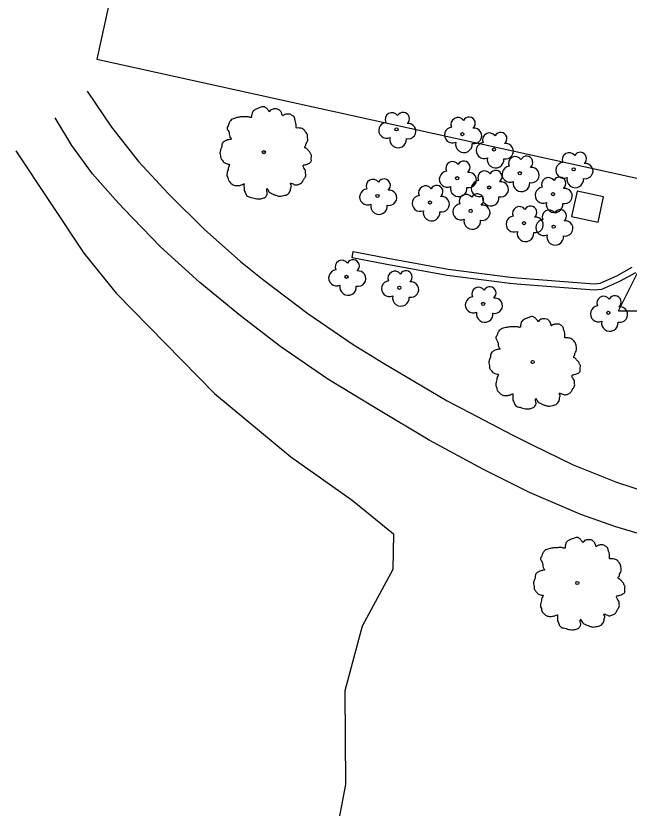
# Model space of a CAD drawing. Extents: x 2161152 to 2175754, y 602179 to 617749.
# Drawn here: x 2163286.7 to 2163359.5, y 605922.5 to 606016.5 of the extents above; entities that cross this region are included whole.
import ezdxf

# ---------------------------------------------------------------- set-up
doc = ezdxf.new("R2010")
doc.units = 0
for name, color, linetype in [('RD_EX_Bldg', 7, 'Continuous'), ('RD_EX_Conc_Sidewalk', 7, 'Continuous'), ('RD_EX_UT', 7, 'Continuous'), ('RD_EX_VEG', 7, 'Continuous'), ('RD_EX_WALL_Retaining', 7, 'Continuous')]:
    doc.layers.add(name, color=color, linetype=linetype)

msp = doc.modelspace()

# ---------------------------------------------------------------- linework, layer by layer
at = {"layer": 'RD_EX_Bldg'}
msp.add_lwpolyline([(2163369.021, 605995.402), (2163375.43, 606024.505), (2163359.159, 606028.089), (2163380.027, 606122.847), (2163395.57, 606119.424), (2163401.9, 606148.167), (2163329.926, 606164.017), (2163296.32, 606011.413), (2163369.021, 605995.402)], dxfattribs=at)
at = {"layer": 'RD_EX_Conc_Sidewalk'}
for points in [[(2163295.174, 606007.626), (2163298.079, 606003.326), (2163301.3, 605999.258), (2163304.819, 605995.446), (2163304.968, 605995.297), (2163309.072, 605991.233), (2163313.378, 605987.413), (2163316.138, 605985.177), (2163321.375, 605981.235), (2163326.765, 605977.559), (2163330.339, 605975.322), (2163337.914, 605970.886), (2163345.685, 605966.788), (2163347.931, 605965.685), (2163352.879, 605963.271), (2163357.989, 605961.214), (2163363.235, 605959.525), (2163364.538, 605959.168), (2163369.159, 605957.981), (2163372.853, 605957.192)], [(2163363.602, 605954.216), (2163357.927, 605955.903), (2163353.785, 605957.365), (2163347.682, 605959.998), (2163342.225, 605962.721), (2163335.768, 605966.216), (2163329.559, 605969.909), (2163323.762, 605973.422), (2163318.181, 605977.265), (2163313.403, 605980.959), (2163308.542, 605984.898), (2163303.911, 605989.128), (2163299.529, 605993.63), (2163298.559, 605994.701), (2163295.805, 605997.808), (2163293.357, 606001.162), (2163291.4, 606004.432)]]:
    msp.add_lwpolyline(points, dxfattribs=at)
at = {"layer": 'RD_EX_UT'}
for q in [(2163363.231, 605991.557), (2163368.231, 605981.557)]:
    msp.add_line((2163358.231, 605981.557), q, dxfattribs=at)
msp.add_lwpolyline([(2163353.333, 605995.755), (2163352.682, 605992.749), (2163355.809, 605992.072), (2163356.46, 605995.078), (2163353.333, 605995.755)], dxfattribs=at)
at = {"layer": 'RD_EX_VEG'}
msp.add_lwpolyline([(2163286.728, 606000.54), (2163294.79, 605988.372), (2163298.647, 605983.633), (2163310.291, 605971.745), (2163319.345, 605964.207), (2163326.645, 605959.092), (2163331.533, 605955.099), (2163331.444, 605950.869), (2163327.823, 605944.143), (2163325.765, 605936.477), (2163325.854, 605925.331), (2163324.522, 605918.499)], dxfattribs=at)
for centre, radius in [((2163331.9, 606003.075), 0.188), ((2163339.717, 606002.509), 0.188), ((2163316.155, 606000.371), 0.188), ((2163316.145, 606000.357), 0.000075), ((2163343.472, 606000.685), 0.188), ((2163352.923, 605998.339), 0.188), ((2163339.093, 605997.279), 0.188), ((2163346.536, 605997.872), 0.188), ((2163342.889, 605996.174), 0.188), ((2163329.639, 605995.175), 0.188), ((2163350.462, 605995.382), 0.188), ((2163335.877, 605994.402), 0.188), ((2163340.706, 605993.401), 0.188), ((2163347.018, 605991.948), 0.188), ((2163350.542, 605991.531), 0.188), ((2163325.963, 605985.577), 0.188), ((2163332.236, 605984.281), 0.188), ((2163342.18, 605982.37), 0.188), ((2163357.026, 605981.308), 0.188), ((2163348.054, 605975.466), 0.188), ((2163348.044, 605975.452), 0.000075), ((2163353.353, 605949.26), 0.188), ((2163353.343, 605949.246), 0.000075)]:
    msp.add_circle(centre, radius, dxfattribs=at)
for centre, radius, start, end in [((2163331.359, 606004.235), 0.813, 34.97629, 204.75602), ((2163332.684, 606004.352), 0.746, 308.76261, 152.04674), ((2163330.727, 606002.958), 0.943, 96.45179, 294.73401), ((2163333.28, 606002.865), 0.914, 256.56668, 98.10463), ((2163339.176, 606003.67), 0.813, 34.97629, 204.75602), ((2163340.501, 606003.786), 0.746, 308.76261, 152.04674), ((2163338.544, 606002.393), 0.943, 96.45179, 294.73401), ((2163341.097, 606002.3), 0.914, 256.56668, 98.10463), ((2163332.084, 606001.878), 0.988, 166.88266, 5.75893), ((2163342.931, 606001.846), 0.813, 34.97629, 204.75602), ((2163344.256, 606001.962), 0.746, 308.76261, 152.04674), ((2163339.901, 606001.312), 0.988, 166.88266, 5.75893), ((2163342.299, 606000.569), 0.943, 96.45179, 294.73401), ((2163344.852, 606000.476), 0.914, 256.56668, 98.10463), ((2163352.383, 605999.499), 0.813, 34.97629, 204.75602), ((2163353.707, 605999.616), 0.746, 308.76261, 152.04674), ((2163338.552, 605998.44), 0.813, 34.97629, 204.75602), ((2163339.877, 605998.556), 0.746, 308.76261, 152.04674), ((2163343.656, 605999.488), 0.988, 166.88266, 5.75893), ((2163345.995, 605999.032), 0.813, 34.97629, 204.75602), ((2163347.32, 605999.148), 0.746, 308.76261, 152.04674), ((2163351.751, 605998.222), 0.943, 96.45179, 294.73401), ((2163354.303, 605998.129), 0.914, 256.56668, 98.10463), ((2163337.92, 605997.163), 0.943, 96.45179, 294.73401), ((2163342.348, 605997.334), 0.813, 34.97629, 204.75602), ((2163343.673, 605997.45), 0.746, 308.76261, 152.04674), ((2163345.363, 605997.755), 0.943, 96.45179, 294.73401), ((2163347.916, 605997.662), 0.914, 256.56668, 98.10463), ((2163329.099, 605996.335), 0.813, 34.97629, 204.75602), ((2163330.423, 605996.451), 0.746, 308.76261, 152.04674), ((2163340.473, 605997.07), 0.914, 256.56668, 98.10463), ((2163349.922, 605996.542), 0.813, 34.97629, 204.75602), ((2163351.246, 605996.658), 0.746, 308.76261, 152.04674), ((2163353.108, 605997.142), 0.988, 166.88266, 5.75893), ((2163335.336, 605995.562), 0.813, 34.97629, 204.75602), ((2163336.661, 605995.678), 0.746, 308.76261, 152.04674), ((2163339.277, 605996.082), 0.988, 166.88266, 5.75893), ((2163341.716, 605996.057), 0.943, 96.45179, 294.73401), ((2163344.268, 605995.964), 0.914, 256.56668, 98.10463), ((2163346.72, 605996.675), 0.988, 166.88266, 5.75893), ((2163349.29, 605995.265), 0.943, 96.45179, 294.73401), ((2163328.467, 605995.058), 0.943, 96.45179, 294.73401), ((2163331.019, 605994.965), 0.914, 256.56668, 98.10463), ((2163340.165, 605994.562), 0.813, 34.97629, 204.75602), ((2163341.49, 605994.678), 0.746, 308.76261, 152.04674), ((2163351.842, 605995.172), 0.914, 256.56668, 98.10463), ((2163334.704, 605994.285), 0.943, 96.45179, 294.73401), ((2163337.257, 605994.192), 0.914, 256.56668, 98.10463), ((2163343.073, 605994.977), 0.988, 166.88266, 5.75893), ((2163350.647, 605994.185), 0.988, 166.88266, 5.75893), ((2163329.824, 605993.977), 0.988, 166.88266, 5.75893), ((2163336.061, 605993.204), 0.988, 166.88266, 5.75893), ((2163339.533, 605993.285), 0.943, 96.45179, 294.73401), ((2163342.086, 605993.192), 0.914, 256.56668, 98.10463), ((2163346.477, 605993.109), 0.813, 34.97629, 204.75602), ((2163347.802, 605993.225), 0.746, 308.76261, 152.04674), ((2163350.001, 605992.692), 0.813, 34.97629, 204.75602), ((2163351.326, 605992.808), 0.746, 308.76261, 152.04674), ((2163340.89, 605992.204), 0.988, 166.88266, 5.75893), ((2163345.845, 605991.832), 0.943, 96.45179, 294.73401), ((2163348.398, 605991.739), 0.914, 256.56668, 98.10463), ((2163349.369, 605991.415), 0.943, 96.45179, 294.73401), ((2163351.922, 605991.322), 0.914, 256.56668, 98.10463), ((2163347.202, 605990.751), 0.988, 166.88266, 5.75893), ((2163350.726, 605990.334), 0.988, 166.88266, 5.75893), ((2163325.422, 605986.737), 0.813, 34.97629, 204.75602), ((2163326.747, 605986.853), 0.746, 308.76261, 152.04674), ((2163324.79, 605985.46), 0.943, 96.45179, 294.73401), ((2163327.343, 605985.367), 0.914, 256.56668, 98.10463), ((2163331.695, 605985.442), 0.813, 34.97629, 204.75602), ((2163333.02, 605985.558), 0.746, 308.76261, 152.04674), ((2163331.063, 605984.165), 0.943, 96.45179, 294.73401), ((2163333.616, 605984.072), 0.914, 256.56668, 98.10463), ((2163326.147, 605984.38), 0.988, 166.88266, 5.75893), ((2163341.639, 605983.531), 0.813, 34.97629, 204.75602), ((2163342.964, 605983.647), 0.746, 308.76261, 152.04674), ((2163332.42, 605983.084), 0.988, 166.88266, 5.75893), ((2163341.007, 605982.254), 0.943, 96.45179, 294.73401), ((2163343.559, 605982.161), 0.914, 256.56668, 98.10463), ((2163356.485, 605982.468), 0.813, 34.97629, 204.75602), ((2163357.81, 605982.584), 0.746, 308.76261, 152.04674), ((2163355.853, 605981.191), 0.943, 96.45179, 294.73401), ((2163342.364, 605981.173), 0.988, 166.88266, 5.75893), ((2163358.405, 605981.098), 0.914, 256.56668, 98.10463), ((2163357.21, 605980.111), 0.988, 166.88266, 5.75893)]:
    msp.add_arc(centre, radius, start, end, dxfattribs=at)
for points in [[(2163316.253, 606005.747), (2163316.029, 606005.765), (2163315.785, 606005.69), (2163315.598, 606005.616), (2163315.429, 606005.559), (2163315.26, 606005.484), (2163315.035, 606005.353), (2163314.867, 606005.203), (2163314.773, 606005.016), (2163314.735, 606004.847), (2163314.698, 606004.641), (2163314.698, 606004.51), (2163314.604, 606004.491), (2163314.492, 606004.51), (2163314.304, 606004.566), (2163314.117, 606004.566), (2163313.929, 606004.566), (2163313.667, 606004.547), (2163313.405, 606004.547), (2163313.199, 606004.51), (2163312.955, 606004.472), (2163312.674, 606004.379), (2163312.411, 606004.285), (2163312.187, 606004.097), (2163311.999, 606003.741), (2163311.905, 606003.479), (2163311.793, 606003.292), (2163311.905, 606002.954), (2163312.037, 606002.692), (2163312.055, 606002.542), (2163312.112, 606002.223), (2163312.187, 606002.055), (2163312.28, 606001.905), (2163312.224, 606001.886), (2163311.943, 606001.848), (2163311.718, 606001.773), (2163311.399, 606001.605), (2163311.231, 606001.436), (2163311.156, 606001.192), (2163311.137, 606000.93), (2163311.062, 606000.78), (2163311.006, 606000.574), (2163310.987, 606000.518), (2163310.95, 606000.274), (2163311.025, 605999.937), (2163311.043, 605999.674), (2163311.137, 605999.506), (2163311.249, 605999.375), (2163311.381, 605999.187), (2163311.68, 605999.018), (2163311.924, 605998.943), (2163312.074, 605998.925), (2163311.943, 605998.55), (2163311.905, 605998.287), (2163311.812, 605997.988), (2163311.812, 605997.931), (2163311.774, 605997.575), (2163311.887, 605997.332), (2163311.943, 605997.051), (2163312.074, 605996.882), (2163312.28, 605996.657), (2163312.524, 605996.488), (2163312.899, 605996.395), (2163313.199, 605996.413), (2163313.63, 605996.544), (2163313.817, 605996.601), (2163313.798, 605996.47), (2163313.817, 605996.188), (2163313.817, 605995.87), (2163313.929, 605995.626), (2163314.004, 605995.42), (2163314.117, 605995.233), (2163314.361, 605995.064), (2163314.66, 605995.008), (2163314.979, 605994.895), (2163315.316, 605994.839), (2163315.691, 605994.82), (2163316.141, 605994.933), (2163316.347, 605995.026), (2163316.422, 605995.158), (2163316.572, 605995.439), (2163316.535, 605995.607), (2163316.553, 605996.057), (2163316.628, 605995.926), (2163316.76, 605995.664), (2163317.134, 605995.439), (2163317.434, 605995.308), (2163317.79, 605995.195), (2163318.015, 605995.139), (2163318.371, 605995.195), (2163318.652, 605995.251), (2163318.934, 605995.345), (2163319.158, 605995.551), (2163319.29, 605995.757), (2163319.327, 605995.963), (2163319.383, 605996.245), (2163319.421, 605996.376)], [(2163319.421, 605996.376), (2163319.365, 605996.507), (2163319.327, 605996.694), (2163319.383, 605996.676), (2163319.515, 605996.638), (2163319.721, 605996.544), (2163319.889, 605996.488), (2163320.133, 605996.507), (2163320.339, 605996.582), (2163320.677, 605996.788), (2163320.883, 605997.144), (2163321.089, 605997.444), (2163321.145, 605997.688), (2163321.108, 605997.856), (2163321.089, 605998.231), (2163320.939, 605998.419), (2163320.901, 605998.512), (2163320.826, 605998.812), (2163320.883, 605998.85), (2163321.089, 605998.887), (2163321.37, 605998.981), (2163321.576, 605999.075), (2163321.745, 605999.206), (2163321.801, 605999.375), (2163321.782, 605999.674), (2163321.82, 605999.974), (2163321.764, 606000.087), (2163321.689, 606000.199), (2163321.632, 606000.349), (2163321.52, 606000.461), (2163321.445, 606000.574), (2163321.37, 606000.649), (2163321.276, 606000.761), (2163321.145, 606000.855), (2163321.033, 606000.893), (2163320.995, 606001.005), (2163321.108, 606001.155), (2163321.145, 606001.23), (2163321.164, 606001.399), (2163321.333, 606001.661), (2163321.37, 606001.961), (2163321.333, 606002.279), (2163321.295, 606002.486), (2163321.183, 606002.692), (2163321.033, 606002.879), (2163320.939, 606003.01), (2163320.808, 606003.104), (2163320.564, 606003.198), (2163320.377, 606003.235), (2163320.114, 606003.235), (2163319.964, 606003.273), (2163319.983, 606003.31), (2163319.983, 606003.423), (2163319.983, 606003.629), (2163319.927, 606003.966), (2163319.814, 606004.341), (2163319.814, 606004.36), (2163319.739, 606004.547), (2163319.571, 606004.697), (2163319.44, 606004.772), (2163319.29, 606004.866), (2163319.102, 606004.885), (2163318.877, 606004.885), (2163318.671, 606004.847), (2163318.521, 606004.772), (2163318.39, 606004.678), (2163318.334, 606004.791), (2163318.259, 606005.016), (2163318.221, 606005.128), (2163318.109, 606005.259), (2163317.94, 606005.409), (2163317.603, 606005.503), (2163317.134, 606005.447), (2163316.909, 606005.297), (2163316.797, 606005.166), (2163316.76, 606005.259), (2163316.61, 606005.409), (2163316.535, 606005.541), (2163316.403, 606005.634), (2163316.291, 606005.709), (2163316.216, 606005.747)], [(2163348.153, 605980.842), (2163347.928, 605980.861), (2163347.684, 605980.786), (2163347.497, 605980.711), (2163347.328, 605980.654), (2163347.159, 605980.579), (2163346.934, 605980.448), (2163346.766, 605980.298), (2163346.672, 605980.111), (2163346.634, 605979.942), (2163346.597, 605979.736), (2163346.597, 605979.605), (2163346.503, 605979.586), (2163346.391, 605979.605), (2163346.203, 605979.661), (2163346.016, 605979.661), (2163345.829, 605979.661), (2163345.566, 605979.642), (2163345.304, 605979.642), (2163345.098, 605979.605), (2163344.854, 605979.567), (2163344.573, 605979.474), (2163344.31, 605979.38), (2163344.086, 605979.193), (2163343.898, 605978.837), (2163343.804, 605978.574), (2163343.692, 605978.387), (2163343.804, 605978.049), (2163343.936, 605977.787), (2163343.954, 605977.637), (2163344.011, 605977.318), (2163344.086, 605977.15), (2163344.179, 605977), (2163344.123, 605976.981), (2163343.842, 605976.944), (2163343.617, 605976.869), (2163343.298, 605976.7), (2163343.13, 605976.531), (2163343.055, 605976.288), (2163343.036, 605976.025), (2163342.961, 605975.875), (2163342.905, 605975.669), (2163342.886, 605975.613), (2163342.849, 605975.369), (2163342.924, 605975.032), (2163342.942, 605974.77), (2163343.036, 605974.601), (2163343.148, 605974.47), (2163343.28, 605974.282), (2163343.58, 605974.114), (2163343.823, 605974.039), (2163343.973, 605974.02), (2163343.842, 605973.645), (2163343.804, 605973.383), (2163343.711, 605973.083), (2163343.711, 605973.027), (2163343.673, 605972.67), (2163343.786, 605972.427), (2163343.842, 605972.146), (2163343.973, 605971.977), (2163344.179, 605971.752), (2163344.423, 605971.583), (2163344.798, 605971.49), (2163345.098, 605971.508), (2163345.529, 605971.64), (2163345.716, 605971.696), (2163345.697, 605971.565), (2163345.716, 605971.284), (2163345.716, 605970.965), (2163345.829, 605970.721), (2163345.904, 605970.515), (2163346.016, 605970.328), (2163346.26, 605970.159), (2163346.559, 605970.103), (2163346.878, 605969.99), (2163347.215, 605969.934), (2163347.59, 605969.915), (2163348.04, 605970.028), (2163348.246, 605970.122), (2163348.321, 605970.253), (2163348.471, 605970.534), (2163348.434, 605970.703), (2163348.452, 605971.152), (2163348.527, 605971.021), (2163348.659, 605970.759), (2163349.033, 605970.534), (2163349.333, 605970.403), (2163349.689, 605970.29), (2163349.914, 605970.234), (2163350.27, 605970.29), (2163350.552, 605970.346), (2163350.833, 605970.44), (2163351.058, 605970.646), (2163351.189, 605970.853), (2163351.226, 605971.059), (2163351.282, 605971.34), (2163351.32, 605971.471)], [(2163351.32, 605971.471), (2163351.264, 605971.602), (2163351.226, 605971.79), (2163351.282, 605971.771), (2163351.414, 605971.733), (2163351.62, 605971.64), (2163351.788, 605971.583), (2163352.032, 605971.602), (2163352.238, 605971.677), (2163352.576, 605971.883), (2163352.782, 605972.239), (2163352.988, 605972.539), (2163353.044, 605972.783), (2163353.007, 605972.952), (2163352.988, 605973.326), (2163352.838, 605973.514), (2163352.8, 605973.608), (2163352.726, 605973.907), (2163352.782, 605973.945), (2163352.988, 605973.982), (2163353.269, 605974.076), (2163353.475, 605974.17), (2163353.644, 605974.301), (2163353.7, 605974.47), (2163353.681, 605974.77), (2163353.719, 605975.069), (2163353.663, 605975.182), (2163353.588, 605975.294), (2163353.531, 605975.444), (2163353.419, 605975.557), (2163353.344, 605975.669), (2163353.269, 605975.744), (2163353.175, 605975.857), (2163353.044, 605975.95), (2163352.932, 605975.988), (2163352.894, 605976.1), (2163353.007, 605976.25), (2163353.044, 605976.325), (2163353.063, 605976.494), (2163353.232, 605976.756), (2163353.269, 605977.056), (2163353.232, 605977.375), (2163353.194, 605977.581), (2163353.082, 605977.787), (2163352.932, 605977.974), (2163352.838, 605978.106), (2163352.707, 605978.199), (2163352.463, 605978.293), (2163352.276, 605978.33), (2163352.013, 605978.33), (2163351.863, 605978.368), (2163351.882, 605978.405), (2163351.882, 605978.518), (2163351.882, 605978.724), (2163351.826, 605979.061), (2163351.713, 605979.436), (2163351.713, 605979.455), (2163351.638, 605979.642), (2163351.47, 605979.792), (2163351.339, 605979.867), (2163351.189, 605979.961), (2163351.001, 605979.98), (2163350.776, 605979.98), (2163350.57, 605979.942), (2163350.42, 605979.867), (2163350.289, 605979.774), (2163350.233, 605979.886), (2163350.158, 605980.111), (2163350.12, 605980.223), (2163350.008, 605980.355), (2163349.839, 605980.505), (2163349.502, 605980.598), (2163349.033, 605980.542), (2163348.808, 605980.392), (2163348.696, 605980.261), (2163348.659, 605980.355), (2163348.509, 605980.505), (2163348.434, 605980.636), (2163348.302, 605980.729), (2163348.19, 605980.804), (2163348.115, 605980.842)], [(2163353.451, 605954.635), (2163353.227, 605954.654), (2163352.983, 605954.579), (2163352.796, 605954.504), (2163352.627, 605954.448), (2163352.458, 605954.373), (2163352.233, 605954.242), (2163352.065, 605954.092), (2163351.971, 605953.904), (2163351.933, 605953.736), (2163351.896, 605953.53), (2163351.896, 605953.398), (2163351.802, 605953.38), (2163351.69, 605953.398), (2163351.502, 605953.455), (2163351.315, 605953.455), (2163351.127, 605953.455), (2163350.865, 605953.436), (2163350.603, 605953.436), (2163350.397, 605953.398), (2163350.153, 605953.361), (2163349.872, 605953.267), (2163349.609, 605953.174), (2163349.385, 605952.986), (2163349.197, 605952.63), (2163349.103, 605952.368), (2163348.991, 605952.18), (2163349.103, 605951.843), (2163349.235, 605951.58), (2163349.253, 605951.431), (2163349.31, 605951.112), (2163349.385, 605950.943), (2163349.478, 605950.793), (2163349.422, 605950.775), (2163349.141, 605950.737), (2163348.916, 605950.662), (2163348.597, 605950.493), (2163348.429, 605950.325), (2163348.354, 605950.081), (2163348.335, 605949.819), (2163348.26, 605949.669), (2163348.204, 605949.463), (2163348.185, 605949.406), (2163348.148, 605949.163), (2163348.223, 605948.825), (2163348.241, 605948.563), (2163348.335, 605948.394), (2163348.447, 605948.263), (2163348.579, 605948.076), (2163348.878, 605947.907), (2163349.122, 605947.832), (2163349.272, 605947.813), (2163349.141, 605947.439), (2163349.103, 605947.176), (2163349.01, 605946.876), (2163349.01, 605946.82), (2163348.972, 605946.464), (2163349.085, 605946.22), (2163349.141, 605945.939), (2163349.272, 605945.771), (2163349.478, 605945.546), (2163349.722, 605945.377), (2163350.097, 605945.283), (2163350.397, 605945.302), (2163350.828, 605945.433), (2163351.015, 605945.489), (2163350.996, 605945.358), (2163351.015, 605945.077), (2163351.015, 605944.758), (2163351.127, 605944.515), (2163351.202, 605944.309), (2163351.315, 605944.121), (2163351.559, 605943.953), (2163351.858, 605943.896), (2163352.177, 605943.784), (2163352.514, 605943.728), (2163352.889, 605943.709), (2163353.339, 605943.821), (2163353.545, 605943.915), (2163353.62, 605944.046), (2163353.77, 605944.327), (2163353.733, 605944.496), (2163353.751, 605944.946), (2163353.826, 605944.815), (2163353.958, 605944.552), (2163354.332, 605944.327), (2163354.632, 605944.196), (2163354.988, 605944.084), (2163355.213, 605944.028), (2163355.569, 605944.084), (2163355.85, 605944.14), (2163356.132, 605944.234), (2163356.356, 605944.44), (2163356.488, 605944.646), (2163356.525, 605944.852), (2163356.581, 605945.133), (2163356.619, 605945.264)], [(2163356.619, 605945.264), (2163356.563, 605945.396), (2163356.525, 605945.583), (2163356.581, 605945.564), (2163356.713, 605945.527), (2163356.919, 605945.433), (2163357.087, 605945.377), (2163357.331, 605945.396), (2163357.537, 605945.471), (2163357.875, 605945.677), (2163358.081, 605946.033), (2163358.287, 605946.333), (2163358.343, 605946.576), (2163358.306, 605946.745), (2163358.287, 605947.12), (2163358.137, 605947.307), (2163358.099, 605947.401), (2163358.024, 605947.701), (2163358.081, 605947.738), (2163358.287, 605947.776), (2163358.568, 605947.87), (2163358.774, 605947.963), (2163358.943, 605948.095), (2163358.999, 605948.263), (2163358.98, 605948.563), (2163359.018, 605948.863), (2163358.962, 605948.975), (2163358.887, 605949.088), (2163358.83, 605949.238), (2163358.718, 605949.35), (2163358.643, 605949.463), (2163358.568, 605949.538), (2163358.474, 605949.65), (2163358.343, 605949.744), (2163358.231, 605949.781), (2163358.193, 605949.894), (2163358.306, 605950.044), (2163358.343, 605950.119), (2163358.362, 605950.287), (2163358.531, 605950.55), (2163358.568, 605950.85), (2163358.531, 605951.168), (2163358.493, 605951.374), (2163358.381, 605951.58), (2163358.231, 605951.768), (2163358.137, 605951.899), (2163358.006, 605951.993), (2163357.762, 605952.087), (2163357.575, 605952.124), (2163357.312, 605952.124), (2163357.162, 605952.161), (2163357.181, 605952.199), (2163357.181, 605952.311), (2163357.181, 605952.518), (2163357.125, 605952.855), (2163357.012, 605953.23), (2163357.012, 605953.249), (2163356.937, 605953.436), (2163356.769, 605953.586), (2163356.638, 605953.661), (2163356.488, 605953.755), (2163356.3, 605953.773), (2163356.075, 605953.773), (2163355.869, 605953.736), (2163355.719, 605953.661), (2163355.588, 605953.567), (2163355.532, 605953.68), (2163355.457, 605953.904), (2163355.419, 605954.017), (2163355.307, 605954.148), (2163355.138, 605954.298), (2163354.801, 605954.392), (2163354.332, 605954.336), (2163354.107, 605954.186), (2163353.995, 605954.054), (2163353.958, 605954.148), (2163353.808, 605954.298), (2163353.733, 605954.429), (2163353.601, 605954.523), (2163353.489, 605954.598), (2163353.414, 605954.635)]]:
    msp.add_spline(points, degree=3, dxfattribs=at)
at = {"layer": 'RD_EX_WALL_Retaining'}
msp.add_lwpolyline([(2163360.257, 605986.073), (2163358.355, 605985.019), (2163356.234, 605984.078), (2163355.37, 605984.005), (2163346.169, 605984.702), (2163345.351, 605984.783), (2163337.907, 605985.739), (2163330.535, 605987.083), (2163326.631, 605987.842), (2163326.773, 605988.572), (2163330.673, 605987.814), (2163338.022, 605986.475), (2163345.435, 605985.523), (2163346.234, 605985.444), (2163355.367, 605984.752), (2163356.047, 605984.809), (2163358.023, 605985.686), (2163359.875, 605986.712)], dxfattribs=at)

doc.saveas('drawing.dxf')
